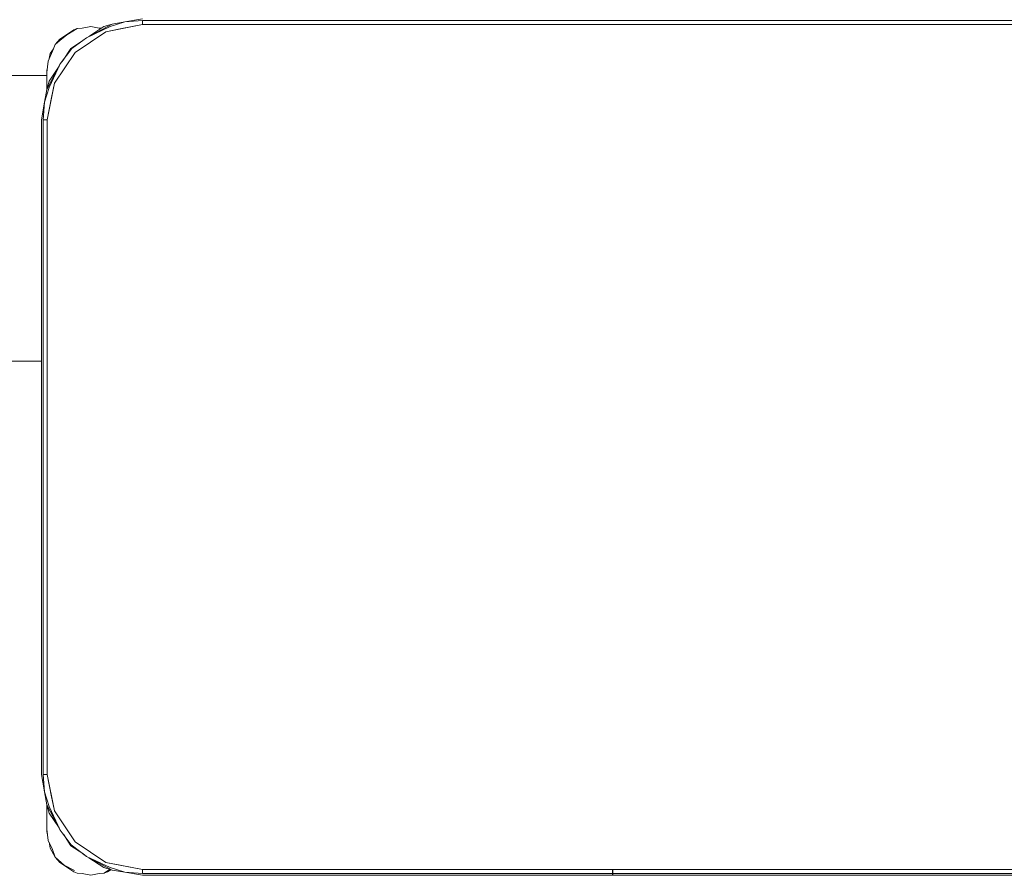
# Model space of a CAD drawing. Header units: millimetres. Extents: x -261 to 187, y -214 to 106.
# Tile 399 of 656: x -190 to -189.483, y -75.734 to -75.285. Entities that reach past the tile are written whole.
import ezdxf

# ---------------------------------------------------------------- set-up
doc = ezdxf.new("R2010")
doc.units = ezdxf.units.MM
doc.header["$LTSCALE"] = 0.005
doc.header["$MEASUREMENT"] = 0
doc.layers.add('IFC-Elemento de mobília-Contorno', color=9, linetype='Continuous', lineweight=5)
doc.layers.add('IFC-Viga-Contorno', color=9, linetype='Continuous', lineweight=5)

msp = doc.modelspace()

# ---------------------------------------------------------------- linework, layer by layer
at = {"layer": 'IFC-Elemento de mobília-Contorno', "lineweight": 5}
for p, q in [((-189.94445, -75.28573), (-189.93527, -75.28411)), ((-189.94445, -75.28573), (-189.93527, -75.28498)), ((-189.93527, -75.28498), (-189.44127, -75.28498)), ((-189.93527, -75.2871), (-189.93527, -75.28498)), ((-189.97493, -75.29234), (-189.9712, -75.28985)), ((-189.97486, -75.29253), (-189.9695, -75.28922)), ((-189.9712, -75.28985), (-189.9695, -75.28922)), ((-189.9695, -75.28922), (-189.9668, -75.28897)), ((-189.9668, -75.28897), (-189.9624, -75.2881)), ((-189.96457, -75.294), (-189.95117, -75.28685)), ((-189.96457, -75.294), (-189.95218, -75.28817)), ((-189.96334, -75.29334), (-189.95555, -75.28814)), ((-189.9624, -75.2881), (-189.95799, -75.28897)), ((-189.95799, -75.28897), (-189.95695, -75.28907)), ((-189.95555, -75.28814), (-189.95117, -75.28685)), ((-189.95441, -75.29091), (-189.93527, -75.2871)), ((-189.95441, -75.29091), (-189.94696, -75.28943)), ((-189.95218, -75.28817), (-189.94445, -75.28573)), ((-189.95117, -75.28685), (-189.94445, -75.28573)), ((-189.94696, -75.28943), (-189.93527, -75.2871)), ((-189.93527, -75.2871), (-189.93527, -75.28604)), ((-189.93527, -75.2871), (-189.44127, -75.2871)), ((-189.981, -75.29758), (-189.97866, -75.29483)), ((-189.981, -75.29758), (-189.97866, -75.29553)), ((-189.97866, -75.29483), (-189.97493, -75.29234)), ((-189.97866, -75.29553), (-189.97486, -75.29253)), ((-189.97275, -75.29963), (-189.96677, -75.29563)), ((-189.97232, -75.29976), (-189.96457, -75.294)), ((-189.97063, -75.30175), (-189.95441, -75.29091)), ((-189.98365, -75.3023), (-189.98198, -75.2998)), ((-189.98254, -75.30108), (-189.981, -75.29758)), ((-189.97837, -75.3078), (-189.97232, -75.29976)), ((-189.97692, -75.30587), (-189.97275, -75.29963)), ((-189.98478, -75.3064), (-189.98254, -75.30108)), ((-189.98418, -75.30497), (-189.98365, -75.3023)), ((-189.98147, -75.31797), (-189.97063, -75.30175)), ((-189.97837, -75.3078), (-189.97687, -75.3058)), ((-189.98552, -75.32121), (-189.97837, -75.3078)), ((-189.9854, -75.3123), (-189.98478, -75.3064)), ((-189.9854, -75.3111), (-189.98513, -75.30976)), ((-189.9854, -75.3111), (-189.98521, -75.31053)), ((-189.9854, -75.3111), (-189.98521, -75.31053)), ((-189.9854, -75.31608), (-189.9854, -75.3111)), ((-189.98424, -75.31682), (-189.97902, -75.30901)), ((-189.9842, -75.32019), (-189.97837, -75.3078)), ((-189.9854, -75.3135), (-189.9854, -75.3123)), ((-189.9854, -75.31479), (-189.9854, -75.3135)), ((-189.9854, -75.31608), (-189.9854, -75.31479)), ((-189.9854, -75.32079), (-189.9854, -75.31608)), ((-189.98665, -75.32793), (-189.9842, -75.32019)), ((-189.98665, -75.32793), (-189.98552, -75.32121)), ((-189.98552, -75.32121), (-189.98424, -75.31682)), ((-189.98552, -75.32121), (-189.98487, -75.32001)), ((-189.9854, -75.32079), (-189.9854, -75.31908)), ((-189.98527, -75.3371), (-189.98147, -75.31797)), ((-189.98295, -75.32541), (-189.98147, -75.31797)), ((-189.98527, -75.3371), (-189.98295, -75.32541)), ((-189.98827, -75.3371), (-189.98665, -75.32793)), ((-189.98739, -75.3371), (-189.98665, -75.32793)), ((-189.98827, -75.6811), (-189.98827, -75.3371)), ((-189.98739, -75.6811), (-189.98739, -75.3371)), ((-189.98739, -75.3371), (-189.98527, -75.3371)), ((-189.98633, -75.3371), (-189.98527, -75.3371)), ((-189.98527, -75.6811), (-189.98527, -75.3371)), ((-189.98827, -75.6811), (-189.98665, -75.69028)), ((-189.98739, -75.6811), (-189.98665, -75.69028)), ((-189.98739, -75.6811), (-189.98527, -75.6811)), ((-189.98633, -75.6811), (-189.98527, -75.6811)), ((-189.98527, -75.6811), (-189.98147, -75.70024)), ((-189.98527, -75.6811), (-189.98295, -75.6928)), ((-189.98665, -75.69028), (-189.9842, -75.69801)), ((-189.98665, -75.69028), (-189.98552, -75.697)), ((-189.98295, -75.6928), (-189.98147, -75.70024)), ((-189.98552, -75.697), (-189.98424, -75.70139)), ((-189.98552, -75.697), (-189.9854, -75.69722)), ((-189.98552, -75.697), (-189.97837, -75.7104)), ((-189.9854, -75.70612), (-189.9854, -75.69742)), ((-189.9854, -75.6999), (-189.9854, -75.69742)), ((-189.9842, -75.69801), (-189.97837, -75.7104)), ((-189.9854, -75.70301), (-189.9854, -75.6999)), ((-189.98424, -75.70139), (-189.97902, -75.7092)), ((-189.98147, -75.70024), (-189.97063, -75.71646)), ((-189.9854, -75.7111), (-189.9854, -75.70612)), ((-189.9854, -75.70741), (-189.9854, -75.70612)), ((-189.9854, -75.7087), (-189.9854, -75.70741)), ((-189.9854, -75.7099), (-189.9854, -75.7087)), ((-189.9854, -75.7099), (-189.98471, -75.71579)), ((-189.9854, -75.7111), (-189.98505, -75.71282)), ((-189.9854, -75.7111), (-189.98518, -75.71178)), ((-189.9854, -75.7111), (-189.98518, -75.71178)), ((-189.97837, -75.7104), (-189.97261, -75.71815)), ((-189.97676, -75.71257), (-189.97275, -75.71858)), ((-189.98471, -75.71579), (-189.98254, -75.72062)), ((-189.98427, -75.71676), (-189.98365, -75.7199)), ((-189.97275, -75.71858), (-189.96654, -75.72273)), ((-189.97261, -75.71815), (-189.96457, -75.72421)), ((-189.97063, -75.71646), (-189.95441, -75.7273)), ((-189.98365, -75.7199), (-189.981, -75.72462)), ((-189.98254, -75.72062), (-189.981, -75.72462)), ((-189.981, -75.72462), (-189.97866, -75.72736)), ((-189.981, -75.72462), (-189.97641, -75.72873)), ((-189.9666, -75.72268), (-189.96457, -75.72421)), ((-189.96457, -75.72421), (-189.95218, -75.73004)), ((-189.96457, -75.72421), (-189.95117, -75.73135)), ((-189.96334, -75.72486), (-189.95555, -75.73007)), ((-189.97866, -75.72736), (-189.97493, -75.72985)), ((-189.97641, -75.72873), (-189.97084, -75.73154)), ((-189.97493, -75.72985), (-189.9712, -75.73235)), ((-189.95555, -75.73007), (-189.95117, -75.73135)), ((-189.95441, -75.7273), (-189.93527, -75.7311)), ((-189.95441, -75.7273), (-189.94696, -75.72878)), ((-189.95218, -75.73004), (-189.94445, -75.73248)), ((-189.94696, -75.72878), (-189.93527, -75.7311)), ((-189.9712, -75.73235), (-189.9695, -75.73297)), ((-189.9695, -75.73297), (-189.9668, -75.73322)), ((-189.9668, -75.73322), (-189.9624, -75.7341)), ((-189.9624, -75.7341), (-189.95799, -75.73322)), ((-189.95799, -75.73322), (-189.95529, -75.73297)), ((-189.95529, -75.73297), (-189.95305, -75.73141)), ((-189.95529, -75.73297), (-189.95359, -75.73235)), ((-189.95359, -75.73235), (-189.95182, -75.73116)), ((-189.95305, -75.73141), (-189.95229, -75.73102)), ((-189.95237, -75.7307), (-189.95117, -75.73135)), ((-189.95117, -75.73135), (-189.94445, -75.73248)), ((-189.94445, -75.73248), (-189.93527, -75.73323)), ((-189.94445, -75.73248), (-189.93527, -75.73411)), ((-189.93527, -75.73323), (-189.93527, -75.7311)), ((-189.93527, -75.73216), (-189.93527, -75.7311)), ((-189.93527, -75.7311), (-189.44127, -75.7311)), ((-189.93527, -75.73323), (-189.68832, -75.73323)), ((-189.93527, -75.73411), (-189.68832, -75.73411)), ((-189.68832, -75.73225), (-189.68832, -75.7311)), ((-189.68832, -75.73323), (-189.68832, -75.73225)), ((-189.68832, -75.73388), (-189.68832, -75.73323)), ((-189.68832, -75.73411), (-189.68832, -75.73388)), ((-189.68822, -75.73225), (-189.68822, -75.7311)), ((-189.68822, -75.73323), (-189.68822, -75.73225)), ((-189.68822, -75.73323), (-189.44127, -75.73323)), ((-189.68822, -75.73388), (-189.68822, -75.73323)), ((-189.68822, -75.73411), (-189.68822, -75.73388)), ((-189.68822, -75.73411), (-189.44127, -75.73411))]:
    msp.add_line(p, q, dxfattribs=at)
at = {"layer": 'IFC-Viga-Contorno', "lineweight": 5}
for p, q in [((-190.01425, -75.31389), (-189.9854, -75.31389)), ((-190.01112, -75.46389), (-189.98827, -75.46389))]:
    msp.add_line(p, q, dxfattribs=at)

doc.saveas('drawing.dxf')
